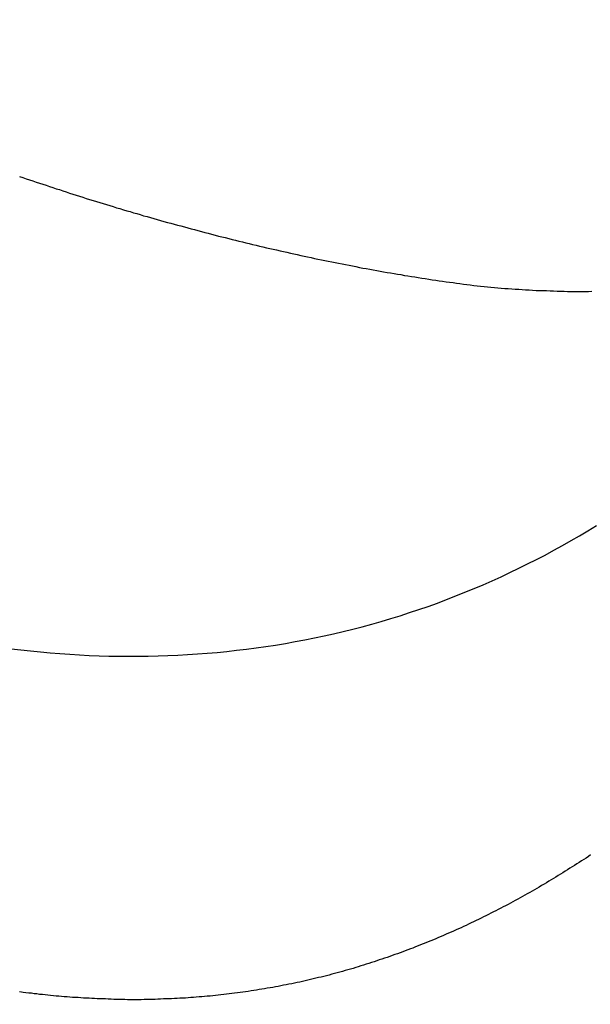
# Model space of a CAD drawing. Header units: millimetres. Extents: x -604189 to 881711, y -381903 to -7297.
# Tile 445 of 656: x -579581 to -579556, y -165098 to -165055. Entities that reach past the tile are written whole.
import ezdxf

# ---------------------------------------------------------------- set-up
doc = ezdxf.new("R2010")
doc.units = ezdxf.units.MM
doc.header["$LTSCALE"] = 100
doc.linetypes.add('0.5_0.5', pattern=[1, 0.5, -0.5])
doc.linetypes.add('ACAD_ISO04W100', pattern=[30.5, 24, -3, 0.5, -3])
doc.layers.get('Defpoints').update_dxf_attribs({"color": 30})
doc.layers.add('OPIS', color=7, linetype='Continuous')
doc.layers.add('strop osie', color=80, linetype='ACAD_ISO04W100', lineweight=5)
doc.styles.get("Standard").update_dxf_attribs({"font": 'romans.shx', "width": 0.5})
doc.dimstyles.new('1 50', dxfattribs={"dimtxt": 150, "dimasz": 80, "dimexe": 1, "dimexo": 1, "dimgap": 20, "dimtad": 1, "dimdec": 0, "dimlfac": 0.1, "dimtxsty": 'Standard', "dimblk": 'ARCHTICK', "dimcen": 200, "dimclrd": 2, "dimadec": 1, "dimazin": 0, "dimtfac": 1, "dimtdec": 0, "dimtmove": 0, "dimatfit": 3, "dimldrblk": 'ARCHTICK', "dimfxl": 120, "dimfxlon": 1, "dimtfill": 1, "dimarcsym": 0})

# ---------------------------------------------------------------- blocks, each defined once
blk = doc.blocks.new('_ArchTick')
at = {"layer": 'strop osie', "color": 0, "const_width": 0.15}
blk.add_lwpolyline([(-0.5, -0.5), (0.5, 0.5)], dxfattribs=at)
blk = doc.blocks.new('*D3294')
at = {"layer": 'Defpoints', "color": 0, "linetype": 'ByBlock', "lineweight": 5, "transparency": 16777216}
for p in [(-595783.126, -159420.303), (-593748.924, -159420.303), (-552118.935, -179940.303)]:
    blk.add_point(p, dxfattribs=at)
at = {"layer": 'OPIS', "color": 0, "linetype": 'Continuous', "lineweight": -2, "transparency": 16777216}
for p, q in [((-595723.126, -159420.303), (-595784.126, -159420.303)), ((-595723.126, -179940.303), (-595784.126, -179940.303))]:
    blk.add_line(p, q, dxfattribs=at)
at = {"layer": 'OPIS', "color": 2, "lineweight": -2, "transparency": 16777216}
blk.add_line((-595783.126, -179940.303), (-595783.126, -159420.303), dxfattribs=at)
at = {"layer": 'OPIS', "color": 2, "linetype": 'ByBlock', "lineweight": -2, "transparency": 16777216, "xscale": 80, "yscale": 80, "zscale": 80}
for p, rotation in [((-595783.126, -159420.303), 90), ((-595783.126, -179940.303), 270)]:
    blk.add_blockref('_ArchTick', p, dxfattribs=dict(at, rotation=rotation))
at = {"layer": 'OPIS', "color": 0, "linetype": 'ByBlock', "lineweight": 13, "transparency": 16777216, "insert": (-595878.126, -169680.303), "char_height": 150, "attachment_point": 5, "rotation": 90, "bg_fill": 3, "box_fill_scale": 1.1, "bg_fill_color": 256, "bg_fill_true_color": 13158600, "bg_fill_transparency": 0}
blk.add_mtext('2052', dxfattribs=at)

msp = doc.modelspace()

# ---------------------------------------------------------------- dimensions: what is measured, and where the dimension line sits
at = {"layer": 'OPIS', "color": 0, "linetype": 'ByBlock', "lineweight": 13}
dim = msp.add_linear_dim(base=(-595783.126, -159420.303), p1=(-552118.935, -179940.303), p2=(-593748.924, -159420.303), angle=90, dimstyle='1 50', override={"dimtmove": 1, "dimfxl": 60, "dimarcsym": 1}, dxfattribs=at)
dim.commit()
dim.dimension.update_dxf_attribs({"geometry": '*D3294', "text_midpoint": (-595878.126, -169680.303)})

# ---------------------------------------------------------------- next in the draw order: hatches: boundary and pattern name
at = {"layer": 'OPIS', "linetype": '0.5_0.5', "lineweight": 13}
h = msp.add_hatch(dxfattribs=at)
h.set_pattern_fill('ANSI37', color=0, scale=130)
h.set_pattern_definition([(45, (-597218.54, 256668.8), (-291.85832, 291.85832), []), (135, (-597218.54, 256668.8), (-291.85832, -291.85832), [])])
edge = h.paths.add_edge_path(flags=16)
edge.add_line((-570958.916, -168985.281), (-571058.916, -168985.281))
edge.add_line((-571058.916, -168985.281), (-572598.916, -168985.281))
edge.add_line((-572598.916, -168985.281), (-572598.915, -170470.3))
edge.add_line((-572598.915, -170470.3), (-570825.763, -170470.3))
edge.add_arc((-570508.916, -170339.099), 342.937, 180, 202.49364, ccw=False)
edge.add_arc((-570508.916, -170339.099), 342.937, 90, 180, ccw=False)
edge.add_line((-570508.916, -169996.163), (-570508.916, -169764.704))
edge.add_arc((-570058.916, -168985.281), 900, 180, 240, ccw=False)
edge = h.paths.add_edge_path(flags=17)
edge.add_line((-569358.915, -170085.281), (-569358.916, -168985.281))
edge.add_line((-569358.916, -168985.281), (-569358.917, -168985.281))
edge.add_line((-569358.917, -168985.281), (-569958.916, -168985.281))
edge.add_line((-569958.916, -168985.281), (-570058.916, -168985.281))
edge.add_line((-570058.916, -168985.281), (-570058.916, -168925.281))
edge.add_line((-570058.916, -168925.281), (-569958.916, -168925.281))
edge.add_line((-569958.916, -168925.281), (-569958.916, -168865.281))
edge.add_line((-569958.916, -168865.281), (-569358.916, -168865.281))
edge.add_line((-569358.916, -168865.281), (-569358.917, -166865.281))
edge.add_line((-569358.917, -166865.281), (-574098.917, -166865.286))
edge.add_line((-574098.917, -166865.286), (-574098.914, -171970.3))
edge.add_line((-574098.914, -171970.3), (-572608.913, -171970.3))
edge.add_line((-572608.913, -171970.3), (-571504.913, -170590.3))
edge.add_line((-571504.913, -170590.3), (-572718.915, -170590.3))
edge.add_line((-572718.915, -170590.3), (-572718.916, -168865.281))
edge.add_line((-572718.916, -168865.281), (-571058.916, -168865.281))
edge.add_line((-571058.916, -168865.281), (-571058.916, -168925.281))
edge.add_line((-571058.916, -168925.281), (-570958.916, -168925.281))
edge.add_line((-570958.916, -168925.281), (-570958.916, -168985.281))
edge.add_arc((-570058.916, -168985.281), 900, 180, 240)
edge.add_line((-570508.916, -169764.704), (-570508.916, -169996.163))
edge.add_arc((-570508.916, -170339.099), 342.937, 0, 90, ccw=False)
edge.add_arc((-570508.916, -170339.099), 342.937, 208.97989, 360, ccw=False)
edge.add_line((-570808.913, -170505.253), (-570808.913, -171171.086))
edge.add_arc((-570808.913, -171220.3), 49.214, 0, 90, ccw=False)
edge.add_arc((-570808.913, -171220.3), 49.214, 270, 360, ccw=False)
edge.add_line((-570808.913, -171269.514), (-570808.913, -171970.3))
edge.add_line((-570808.913, -171970.3), (-569358.914, -171970.3))
edge.add_line((-569358.914, -171970.3), (-569358.915, -170085.281))
h.paths.add_polyline_path([(-561118.924, -159870.303), (-590334.655, -159870.303), (-590334.655, -161470.303), (-562318.924, -161470.303), (-562318.924, -172095.292), (-561118.924, -172095.291), (-561118.924, -168350.303), (-552073.919, -168350.303), (-552073.92, -167150.303), (-561118.924, -167150.303)])
h.paths.add_polyline_path([(-572856.927, -169813.68), (-569451.07, -169813.68), (-569451.07, -169408.68), (-572856.927, -169408.68)], flags=16)
at = {"layer": 'OPIS', "linetype": 'ByBlock', "lineweight": 15}
h = msp.add_hatch(dxfattribs=at)
h.set_pattern_fill('ANSI37', color=0, scale=80, angle=45)
h.set_pattern_definition([(90, (-298582.96, 32475.8), (-254, 0), []), (180, (-298582.96, 32475.8), (-3e-14, -254), [])])
edge = h.paths.add_edge_path()
edge.add_arc((-579589.086, -167378.931), 50, 0, 90)
edge.add_line((-579589.086, -167328.931), (-579794.086, -167328.93))
edge.add_arc((-579794.086, -167378.93), 50, 89.9996, 180)
edge.add_line((-579844.086, -167378.93), (-579844.086, -167822.93))
edge.add_arc((-579794.086, -167822.93), 50, 180, 270)
edge.add_line((-579794.086, -167872.93), (-579589.085, -167872.931))
edge.add_arc((-579589.086, -167822.931), 50, 270.0014, 360)
edge.add_line((-579539.086, -167822.931), (-579539.086, -167378.931))
edge = h.paths.add_edge_path()
edge.add_arc((-579589.086, -167378.931), 50, 0, 90)
edge.add_line((-579589.086, -167328.931), (-579794.086, -167328.93))
edge.add_arc((-579794.086, -167378.93), 50, 89.9996, 180)
edge.add_line((-579844.086, -167378.93), (-579844.086, -167822.93))
edge.add_arc((-579794.086, -167822.93), 50, 180, 270)
edge.add_line((-579794.086, -167872.93), (-579589.085, -167872.931))
edge.add_arc((-579589.086, -167822.931), 50, 270.0014, 360)
edge.add_line((-579539.086, -167822.931), (-579539.086, -167378.931))
edge = h.paths.add_edge_path()
edge.add_line((-579899.087, -167300.93), (-579424.086, -167300.93))
edge.add_line((-579424.086, -167300.93), (-579424.086, -167900.93))
edge.add_line((-579424.086, -167900.93), (-579898.789, -167900.93))
edge.add_arc((-579899.086, -167892.935), 8, 180, 272.1285, ccw=False)
edge.add_line((-579907.086, -167892.935), (-579907.086, -167308.93))
edge.add_arc((-579899.086, -167308.93), 8, 90.0036, 180, ccw=False)
h.paths.add_polyline_path([(-581519.932, -164217.829), (-581520.004, -164223.092), (-581520.079, -164228.355), (-581520.156, -164233.617), (-581520.235, -164238.88), (-581520.318, -164244.143), (-581520.402, -164249.406), (-581520.489, -164254.669), (-581520.579, -164259.931), (-581520.671, -164265.194), (-581520.766, -164270.457), (-581520.863, -164275.719), (-581520.962, -164280.982), (-581521.064, -164286.244), (-581521.169, -164291.506), (-581521.276, -164296.769), (-581521.386, -164302.031), (-581521.498, -164307.293), (-581521.613, -164312.556), (-581521.73, -164317.818), (-581521.85, -164323.08), (-581521.972, -164328.342), (-581522.097, -164333.604), (-581522.225, -164338.866), (-581522.355, -164344.127), (-581522.488, -164349.389), (-581522.623, -164354.651), (-581522.76, -164359.913), (-581522.901, -164365.174), (-581523.043, -164370.436), (-581523.189, -164375.697), (-581523.337, -164380.958), (-581523.487, -164386.22), (-581523.64, -164391.481), (-581523.795, -164396.742), (-581523.953, -164402.003), (-581874.489, -164402.003), (-581874.664, -164396.198), (-581874.835, -164390.392), (-581875.003, -164384.587), (-581875.168, -164378.781), (-581875.329, -164372.976), (-581875.488, -164367.17), (-581875.643, -164361.364), (-581875.796, -164355.558), (-581875.945, -164349.752), (-581876.092, -164343.946), (-581876.235, -164338.14), (-581876.375, -164332.334), (-581876.512, -164326.527), (-581876.646, -164320.721), (-581876.777, -164314.914), (-581876.904, -164309.108), (-581877.029, -164303.301), (-581877.151, -164297.495), (-581877.269, -164291.688), (-581877.385, -164285.881), (-581877.497, -164280.074), (-581877.606, -164274.267), (-581877.713, -164268.461), (-581877.816, -164262.653), (-581877.916, -164256.846), (-581878.014, -164251.039), (-581878.108, -164245.232), (-581878.199, -164239.425), (-581878.287, -164233.618), (-581878.372, -164227.81), (-581878.454, -164222.003), (-581878.533, -164216.196), (-581878.609, -164210.388), (-581878.682, -164204.581), (-581878.751, -164198.773), (-581878.818, -164192.966), (-581878.881, -164187.158), (-581878.941, -164181.35), (-581878.997, -164175.543), (-581879.051, -164169.735), (-581879.101, -164163.927), (-581879.147, -164158.12), (-581879.191, -164152.312), (-581879.231, -164146.504), (-581879.267, -164140.696), (-581879.301, -164134.888), (-581879.332, -164129.081), (-581879.361, -164123.273), (-581879.388, -164117.465), (-581879.413, -164111.657), (-581879.437, -164105.849), (-581879.459, -164100.041), (-581879.475, -164094.233), (-581879.48, -164088.425), (-581879.472, -164082.617), (-581879.448, -164076.809), (-581879.406, -164071.002), (-581879.347, -164065.194), (-581879.269, -164059.387), (-581879.171, -164053.58), (-581879.054, -164047.773), (-581878.917, -164041.967), (-581878.759, -164036.161), (-581878.581, -164030.356), (-581878.381, -164024.551), (-581878.159, -164018.747), (-581877.914, -164012.944), (-581877.642, -164007.143), (-581877.341, -164001.342), (-581877.009, -163995.544), (-581876.642, -163989.748), (-581876.238, -163983.954), (-581875.795, -163978.163), (-581875.304, -163972.376), (-581874.753, -163966.594), (-581874.129, -163960.82), (-581873.419, -163955.056), (-581872.605, -163949.306), (-581871.67, -163943.574), (-581870.596, -163937.865), (-581869.362, -163932.188), (-581867.941, -163926.557), (-581866.302, -163920.987), (-581864.416, -163915.495), (-581862.246, -163910.11), (-581859.744, -163904.869), (-581856.869, -163899.824), (-581853.582, -163895.036), (-581849.851, -163890.591), (-581845.671, -163886.563), (-581841.105, -163882.977), (-581836.224, -163879.833), (-581831.097, -163877.106), (-581825.784, -163874.761), (-581820.336, -163872.759), (-581814.785, -163871.064), (-581809.154, -163869.636), (-581803.468, -163868.44), (-581797.747, -163867.44), (-581792, -163866.603), (-581786.235, -163865.9), (-581780.458, -163865.297), (-581774.674, -163864.778), (-581768.884, -163864.334), (-581763.088, -163863.958), (-581757.289, -163863.646), (-581751.486, -163863.39), (-581745.681, -163863.186), (-581739.874, -163863.026), (-581734.068, -163862.906), (-581728.26, -163862.819), (-581722.453, -163862.761), (-581716.645, -163862.725), (-581710.837, -163862.707), (-581705.029, -163862.7), (-581699.221, -163862.698), (-581693.958, -163862.699), (-581688.694, -163862.704), (-581683.431, -163862.718), (-581678.167, -163862.744), (-581672.904, -163862.788), (-581667.641, -163862.852), (-581662.379, -163862.942), (-581657.117, -163863.062), (-581651.856, -163863.215), (-581646.596, -163863.407), (-581641.337, -163863.64), (-581636.081, -163863.919), (-581630.828, -163864.249), (-581625.579, -163864.634), (-581620.334, -163865.078), (-581615.096, -163865.587), (-581609.864, -163866.17), (-581604.645, -163866.847), (-581599.442, -163867.642), (-581594.263, -163868.578), (-581589.115, -163869.676), (-581584.013, -163870.965), (-581578.971, -163872.474), (-581574.009, -163874.23), (-581569.153, -163876.259), (-581564.436, -163878.591), (-581559.896, -163881.253), (-581555.585, -163884.268), (-581551.554, -163887.652), (-581547.857, -163891.394), (-581544.534, -163895.471), (-581541.574, -163899.824), (-581538.952, -163904.387), (-581536.64, -163909.114), (-581534.606, -163913.968), (-581532.817, -163918.918), (-581531.241, -163923.939), (-581529.854, -163929.016), (-581528.636, -163934.137), (-581527.564, -163939.29), (-581526.619, -163944.467), (-581525.784, -163949.663), (-581525.048, -163954.875), (-581524.397, -163960.099), (-581523.818, -163965.33), (-581523.302, -163970.568), (-581522.84, -163975.811), (-581522.421, -163981.058), (-581522.037, -163986.308), (-581521.685, -163991.559), (-581521.363, -163996.813), (-581521.067, -164002.068), (-581520.796, -164007.324), (-581520.549, -164012.582), (-581520.322, -164017.84), (-581520.116, -164023.1), (-581519.928, -164028.36), (-581519.759, -164033.621), (-581519.607, -164038.882), (-581519.472, -164044.144), (-581519.354, -164049.406), (-581519.252, -164054.668), (-581519.166, -164059.931), (-581519.096, -164065.194), (-581519.041, -164070.457), (-581519.001, -164075.72), (-581518.976, -164080.984), (-581518.964, -164086.247), (-581518.964, -164091.51), (-581518.974, -164096.774), (-581518.991, -164102.037), (-581519.012, -164107.301), (-581519.034, -164112.564), (-581519.057, -164117.828), (-581519.081, -164123.091), (-581519.107, -164128.354), (-581519.135, -164133.618), (-581519.165, -164138.881), (-581519.197, -164144.144), (-581519.232, -164149.408), (-581519.269, -164154.671), (-581519.31, -164159.934), (-581519.353, -164165.198), (-581519.399, -164170.461), (-581519.447, -164175.724), (-581519.498, -164180.987), (-581519.552, -164186.25), (-581519.609, -164191.513), (-581519.668, -164196.777), (-581519.73, -164202.04), (-581519.795, -164207.303), (-581519.862, -164212.566)])
h.paths.add_polyline_path([(-582118.924, -164407.051), (-579418.924, -164407.051), (-579418.924, -162910.783), (-582118.924, -162910.783)])
h.paths.add_polyline_path([(-581950.717, -164839.225), (-581944.91, -164839.127), (-581939.103, -164839.033), (-581933.295, -164838.942), (-581927.488, -164838.854), (-581921.681, -164838.769), (-581915.873, -164838.687), (-581910.066, -164838.608), (-581904.259, -164838.532), (-581898.451, -164838.459), (-581892.644, -164838.39), (-581886.836, -164838.323), (-581881.028, -164838.26), (-581875.221, -164838.2), (-581869.413, -164838.144), (-581863.605, -164838.09), (-581857.798, -164838.04), (-581851.99, -164837.994), (-581846.182, -164837.95), (-581840.374, -164837.91), (-581834.567, -164837.874), (-581828.759, -164837.84), (-581822.951, -164837.809), (-581817.143, -164837.78), (-581811.335, -164837.753), (-581805.527, -164837.728), (-581799.719, -164837.704), (-581793.912, -164837.682), (-581788.104, -164837.666), (-581782.296, -164837.661), (-581776.488, -164837.669), (-581770.68, -164837.693), (-581764.872, -164837.735), (-581759.065, -164837.794), (-581753.257, -164837.872), (-581747.45, -164837.97), (-581741.643, -164838.087), (-581735.837, -164838.224), (-581730.031, -164838.382), (-581724.226, -164838.56), (-581718.422, -164838.76), (-581712.618, -164838.982), (-581706.815, -164839.227), (-581701.013, -164839.499), (-581695.213, -164839.8), (-581689.415, -164840.132), (-581683.618, -164840.499), (-581677.825, -164840.903), (-581672.034, -164841.346), (-581666.246, -164841.837), (-581660.465, -164842.388), (-581654.691, -164843.012), (-581648.927, -164843.722), (-581643.176, -164844.536), (-581637.444, -164845.471), (-581631.736, -164846.545), (-581626.059, -164847.779), (-581620.428, -164849.2), (-581614.858, -164850.839), (-581609.366, -164852.725), (-581603.98, -164854.895), (-581598.739, -164857.397), (-581593.694, -164860.272), (-581588.906, -164863.559), (-581584.462, -164867.29), (-581580.433, -164871.47), (-581576.847, -164876.036), (-581573.704, -164880.917), (-581570.976, -164886.044), (-581568.631, -164891.357), (-581566.63, -164896.805), (-581564.934, -164902.356), (-581563.507, -164907.987), (-581562.31, -164913.673), (-581561.31, -164919.394), (-581560.474, -164925.141), (-581559.77, -164930.906), (-581559.168, -164936.683), (-581558.648, -164942.467), (-581558.204, -164948.257), (-581557.829, -164954.053), (-581557.516, -164959.852), (-581557.261, -164965.655), (-581557.056, -164971.46), (-581556.897, -164977.267), (-581556.776, -164983.073), (-581556.69, -164988.881), (-581556.631, -164994.688), (-581556.596, -165000.496), (-581556.577, -165006.304), (-581556.57, -165012.112), (-581556.569, -165017.92), (-581556.57, -165023.183), (-581556.575, -165028.447), (-581556.588, -165033.71), (-581556.615, -165038.974), (-581556.658, -165044.237), (-581556.723, -165049.5), (-581556.813, -165054.762), (-581556.932, -165060.024), (-581557.086, -165065.285), (-581557.277, -165070.545), (-581557.51, -165075.804), (-581557.79, -165081.06), (-581558.119, -165086.313), (-581558.504, -165091.562), (-581558.949, -165096.807), (-581559.458, -165102.045), (-581560.04, -165107.276), (-581560.717, -165112.496), (-581561.513, -165117.699), (-581562.448, -165122.878), (-581563.547, -165128.026), (-581564.836, -165133.128), (-581566.345, -165138.17), (-581568.1, -165143.132), (-581570.129, -165147.988), (-581572.461, -165152.705), (-581575.123, -165157.245), (-581578.139, -165161.556), (-581581.522, -165165.587), (-581585.265, -165169.284), (-581589.342, -165172.607), (-581593.694, -165175.567), (-581598.257, -165178.189), (-581602.985, -165180.501), (-581607.838, -165182.535), (-581612.788, -165184.324), (-581617.81, -165185.9), (-581622.887, -165187.287), (-581628.007, -165188.505), (-581633.16, -165189.577), (-581638.337, -165190.522), (-581643.534, -165191.357), (-581648.746, -165192.093), (-581653.969, -165192.744), (-581659.201, -165193.323), (-581664.439, -165193.839), (-581669.682, -165194.301), (-581674.929, -165194.72), (-581680.178, -165195.104), (-581685.43, -165195.456), (-581690.683, -165195.778), (-581695.938, -165196.074), (-581701.195, -165196.345), (-581706.452, -165196.592), (-581711.711, -165196.819), (-581716.97, -165197.025), (-581722.23, -165197.213), (-581727.491, -165197.382), (-581732.752, -165197.534), (-581738.014, -165197.669), (-581743.276, -165197.787), (-581748.539, -165197.889), (-581753.801, -165197.975), (-581759.064, -165198.045), (-581764.327, -165198.1), (-581769.591, -165198.14), (-581774.854, -165198.165), (-581780.118, -165198.177), (-581785.381, -165198.177), (-581790.644, -165198.167), (-581795.908, -165198.15), (-581801.171, -165198.129), (-581806.435, -165198.107), (-581811.698, -165198.084), (-581816.961, -165198.06), (-581822.225, -165198.034), (-581827.488, -165198.006), (-581832.752, -165197.976), (-581838.015, -165197.944), (-581843.278, -165197.909), (-581848.541, -165197.872), (-581853.805, -165197.831), (-581859.068, -165197.788), (-581864.331, -165197.742), (-581869.594, -165197.694), (-581874.858, -165197.643), (-581880.121, -165197.589), (-581885.384, -165197.532), (-581890.647, -165197.473), (-581895.91, -165197.411), (-581901.173, -165197.346), (-581906.436, -165197.279), (-581911.699, -165197.209), (-581916.962, -165197.137), (-581922.225, -165197.062), (-581927.488, -165196.985), (-581932.751, -165196.906), (-581938.014, -165196.823), (-581943.276, -165196.739), (-581948.539, -165196.652), (-581953.802, -165196.562), (-581959.064, -165196.47), (-581964.327, -165196.375), (-581969.59, -165196.278), (-581974.852, -165196.179), (-581980.115, -165196.077), (-581985.377, -165195.972), (-581990.639, -165195.865), (-581995.902, -165195.755), (-582001.164, -165195.643), (-582006.426, -165195.528), (-582011.688, -165195.411), (-582016.95, -165195.291), (-582022.212, -165195.169), (-582027.474, -165195.044), (-582032.736, -165194.916), (-582037.998, -165194.786), (-582043.26, -165194.653), (-582048.521, -165194.518), (-582053.783, -165194.381), (-582059.045, -165194.24), (-582064.306, -165194.098), (-582069.568, -165193.952), (-582074.829, -165193.804), (-582080.09, -165193.654), (-582085.351, -165193.501), (-582090.613, -165193.346), (-582095.874, -165193.188), (-582095.874, -164842.652), (-582090.068, -164842.477), (-582084.263, -164842.306), (-582078.457, -164842.138), (-582072.652, -164841.973), (-582066.846, -164841.812), (-582061.04, -164841.653), (-582055.235, -164841.498), (-582049.429, -164841.345), (-582043.623, -164841.196), (-582037.817, -164841.049), (-582032.01, -164840.906), (-582026.204, -164840.766), (-582020.398, -164840.629), (-582014.591, -164840.495), (-582008.785, -164840.364), (-582002.978, -164840.237), (-581997.172, -164840.112), (-581991.365, -164839.99), (-581985.558, -164839.872), (-581979.752, -164839.756), (-581973.945, -164839.644), (-581968.138, -164839.535), (-581962.331, -164839.428), (-581956.524, -164839.325)])
edge = h.paths.add_edge_path()
edge.add_arc((-581748.924, -162268.543), 50, 0, 90.0004)
edge.add_line((-581748.924, -162218.543), (-581953.924, -162218.545))
edge.add_arc((-581953.924, -162268.545), 50, 90.0009, 180)
edge.add_line((-582003.924, -162268.545), (-582003.924, -162712.545))
edge.add_arc((-581953.924, -162712.545), 50, 180, 270.0022)
edge.add_line((-581953.922, -162762.545), (-581748.923, -162762.543))
edge.add_arc((-581748.924, -162712.543), 50, 270.0009, 360)
edge.add_line((-581698.924, -162712.543), (-581698.924, -162268.543))
edge = h.paths.add_edge_path()
edge.add_arc((-581748.924, -161668.543), 50, 0, 90.0004)
edge.add_line((-581748.924, -161618.543), (-581953.924, -161618.545))
edge.add_arc((-581953.924, -161668.545), 50, 90.0009, 180)
edge.add_line((-582003.924, -161668.545), (-582003.924, -162112.545))
edge.add_arc((-581953.924, -162112.545), 50, 180, 270.0022)
edge.add_line((-581953.922, -162162.545), (-581748.923, -162162.543))
edge.add_arc((-581748.924, -162112.543), 50, 270.0009, 360)
edge.add_line((-581698.924, -162112.543), (-581698.924, -161668.543))
h.paths.add_polyline_path([(-582118.924, -162790.543), (-579418.924, -162790.543), (-579418.924, -161590.543), (-582118.924, -161590.543)])
edge = h.paths.add_edge_path()
edge.add_arc((-579794.086, -168270.003), 50, 89.9996, 180)
edge.add_line((-579844.086, -168270.003), (-579844.086, -168714.003))
edge.add_arc((-579794.086, -168714.003), 50, 180, 270)
edge.add_line((-579794.086, -168764.003), (-579589.085, -168764.004))
edge.add_arc((-579589.086, -168714.004), 50, 270.0014, 360)
edge.add_line((-579539.086, -168714.004), (-579539.086, -168270.004))
edge.add_arc((-579589.086, -168270.004), 50, 0, 90)
edge.add_line((-579589.086, -168220.004), (-579794.086, -168220.003))
edge = h.paths.add_edge_path()
edge.add_arc((-579589.086, -169161.078), 50, 0, 90)
edge.add_line((-579589.086, -169111.078), (-579794.086, -169111.076))
edge.add_arc((-579794.086, -169161.076), 50, 89.9996, 180)
edge.add_line((-579844.086, -169161.076), (-579844.086, -169605.076))
edge.add_arc((-579794.086, -169605.076), 50, 180, 270)
edge.add_line((-579794.086, -169655.076), (-579589.085, -169655.078))
edge.add_arc((-579589.086, -169605.078), 50, 270.0014, 360)
edge.add_line((-579539.086, -169605.078), (-579539.086, -169161.078))
edge = h.paths.add_edge_path()
edge.add_arc((-579794.086, -170052.15), 50, 89.9996, 180)
edge.add_line((-579844.086, -170052.15), (-579844.086, -170496.15))
edge.add_arc((-579794.086, -170496.15), 50, 180, 270)
edge.add_line((-579794.086, -170546.15), (-579589.085, -170546.151))
edge.add_arc((-579589.086, -170496.151), 50, 270.0014, 360)
edge.add_line((-579539.086, -170496.151), (-579539.086, -170052.151))
edge.add_arc((-579589.086, -170052.151), 50, 0, 90)
edge.add_line((-579589.086, -170002.151), (-579794.086, -170002.15))
edge = h.paths.add_edge_path()
edge.add_arc((-579794.086, -170943.223), 50, 89.9996, 180)
edge.add_line((-579844.086, -170943.223), (-579844.086, -171387.223))
edge.add_arc((-579794.086, -171387.223), 50, 180, 270)
edge.add_line((-579794.086, -171437.223), (-579589.085, -171437.224))
edge.add_arc((-579589.086, -171387.224), 50, 270.0014, 360)
edge.add_line((-579539.086, -171387.224), (-579539.086, -170943.224))
edge.add_arc((-579589.086, -170943.224), 50, 0, 90)
edge.add_line((-579589.086, -170893.224), (-579794.086, -170893.223))
h.paths.add_polyline_path([(-579418.924, -164527.291), (-582118.924, -164527.291), (-582118.924, -171970.3), (-579418.924, -171970.3)])

# ---------------------------------------------------------------- next in the draw order: linework, layer by layer
at = {"color": 0}
for points in [[(-579581.035, -165062.128, 0), (-579580.889, -165062.178, 0), (-579580.744, -165062.228, 0), (-579580.598, -165062.278, 0), (-579580.452, -165062.328, 0), (-579580.306, -165062.378, 0), (-579580.16, -165062.418, 0), (-579580.014, -165062.468, 0), (-579579.868, -165062.518, 0), (-579579.722, -165062.568, 0), (-579579.576, -165062.618, 0), (-579579.43, -165062.668, 0), (-579579.283, -165062.708, 0), (-579579.137, -165062.758, 0), (-579578.99, -165062.808, 0), (-579578.844, -165062.858, 0), (-579578.697, -165062.898, 0), (-579578.55, -165062.948, 0), (-579578.404, -165062.998, 0), (-579578.257, -165063.038, 0), (-579578.11, -165063.088, 0), (-579577.963, -165063.138, 0), (-579577.816, -165063.178, 0), (-579577.669, -165063.228, 0), (-579577.522, -165063.268, 0), (-579577.374, -165063.318, 0), (-579577.227, -165063.358, 0), (-579577.08, -165063.408, 0), (-579576.932, -165063.448, 0), (-579576.785, -165063.498, 0), (-579576.637, -165063.538, 0), (-579576.489, -165063.588, 0), (-579576.342, -165063.628, 0), (-579576.194, -165063.668, 0), (-579576.046, -165063.718, 0), (-579575.898, -165063.758, 0), (-579575.75, -165063.798, 0), (-579575.602, -165063.848, 0), (-579575.454, -165063.888, 0), (-579575.306, -165063.928, 0), (-579575.157, -165063.968, 0), (-579575.009, -165064.018, 0), (-579574.861, -165064.058, 0), (-579574.712, -165064.098, 0), (-579574.564, -165064.138, 0), (-579574.415, -165064.178, 0), (-579574.267, -165064.218, 0), (-579574.118, -165064.258, 0), (-579573.969, -165064.298, 0), (-579573.821, -165064.338, 0), (-579573.672, -165064.378, 0), (-579573.523, -165064.418, 0), (-579573.374, -165064.458, 0), (-579573.225, -165064.498, 0), (-579573.076, -165064.538, 0), (-579572.927, -165064.578, 0), (-579572.778, -165064.618, 0), (-579572.628, -165064.658, 0), (-579572.479, -165064.698, 0), (-579572.33, -165064.738, 0), (-579572.18, -165064.768, 0), (-579572.031, -165064.808, 0), (-579571.881, -165064.848, 0), (-579571.732, -165064.888, 0), (-579571.582, -165064.918, 0), (-579571.433, -165064.958, 0), (-579571.283, -165064.998, 0), (-579571.133, -165065.028, 0), (-579570.983, -165065.068, 0), (-579570.833, -165065.108, 0), (-579570.683, -165065.138, 0), (-579570.533, -165065.178, 0), (-579570.383, -165065.208, 0), (-579570.233, -165065.248, 0), (-579570.083, -165065.278, 0), (-579569.933, -165065.318, 0), (-579569.783, -165065.348, 0), (-579569.633, -165065.388, 0), (-579569.482, -165065.418, 0), (-579569.332, -165065.448, 0), (-579569.181, -165065.488, 0), (-579569.031, -165065.518, 0), (-579568.88, -165065.548, 0), (-579568.73, -165065.588, 0), (-579568.579, -165065.618, 0), (-579568.429, -165065.648, 0), (-579568.278, -165065.678, 0), (-579568.127, -165065.718, 0), (-579567.976, -165065.748, 0), (-579567.825, -165065.778, 0), (-579567.675, -165065.808, 0), (-579567.524, -165065.838, 0), (-579567.373, -165065.868, 0), (-579567.222, -165065.898, 0), (-579567.071, -165065.928, 0), (-579566.92, -165065.958, 0), (-579566.768, -165065.988, 0), (-579566.617, -165066.018, 0), (-579566.466, -165066.048, 0), (-579566.315, -165066.078, 0), (-579566.163, -165066.108, 0), (-579566.012, -165066.138, 0), (-579565.861, -165066.158, 0), (-579565.709, -165066.188, 0), (-579565.558, -165066.218, 0), (-579565.406, -165066.248, 0), (-579565.255, -165066.268, 0), (-579565.103, -165066.298, 0), (-579564.952, -165066.328, 0), (-579564.8, -165066.348, 0), (-579564.648, -165066.378, 0), (-579564.497, -165066.408, 0), (-579564.345, -165066.428, 0), (-579564.193, -165066.458, 0), (-579564.041, -165066.478, 0), (-579563.889, -165066.508, 0), (-579563.737, -165066.528, 0), (-579563.585, -165066.558, 0), (-579563.433, -165066.578, 0), (-579563.281, -165066.598, 0), (-579563.129, -165066.628, 0), (-579562.977, -165066.648, 0), (-579562.825, -165066.668, 0), (-579562.673, -165066.698, 0), (-579562.521, -165066.718, 0), (-579562.369, -165066.738, 0), (-579562.216, -165066.758, 0)], [(-579562.216, -165066.758, 0), (-579562.067, -165066.778, 0), (-579561.916, -165066.798, 0), (-579561.766, -165066.818, 0), (-579561.616, -165066.838, 0), (-579561.465, -165066.858, 0), (-579561.315, -165066.878, 0), (-579561.164, -165066.898, 0), (-579561.013, -165066.918, 0), (-579560.862, -165066.928, 0), (-579560.711, -165066.948, 0), (-579560.56, -165066.958, 0), (-579560.409, -165066.978, 0), (-579560.258, -165066.988, 0), (-579560.106, -165067.008, 0), (-579559.954, -165067.018, 0), (-579559.803, -165067.028, 0), (-579559.651, -165067.038, 0), (-579559.499, -165067.048, 0), (-579559.347, -165067.058, 0), (-579559.195, -165067.068, 0), (-579559.043, -165067.078, 0), (-579558.891, -165067.088, 0), (-579558.738, -165067.098, 0), (-579558.586, -165067.108, 0), (-579558.434, -165067.118, 0), (-579558.281, -165067.118, 0), (-579558.129, -165067.128, 0), (-579557.976, -165067.128, 0), (-579557.823, -165067.138, 0), (-579557.671, -165067.138, 0), (-579557.518, -165067.148, 0), (-579557.365, -165067.148, 0), (-579557.212, -165067.148, 0), (-579557.059, -165067.158, 0), (-579556.906, -165067.158, 0), (-579556.753, -165067.158, 0), (-579556.6, -165067.158, 0), (-579556.447, -165067.158, 0), (-579556.294, -165067.158, 0), (-579556.141, -165067.158, 0), (-579555.988, -165067.148, 0)], [(-579581.394, -165082.798, 0), (-579580.969, -165082.848, 0), (-579580.544, -165082.898, 0), (-579580.118, -165082.938, 0), (-579579.692, -165082.978, 0), (-579579.264, -165083.008, 0), (-579578.837, -165083.038, 0), (-579578.408, -165083.068, 0), (-579577.98, -165083.088, 0), (-579577.55, -165083.108, 0), (-579577.121, -165083.118, 0), (-579576.691, -165083.128, 0), (-579576.261, -165083.128, 0), (-579575.831, -165083.128, 0), (-579575.401, -165083.118, 0), (-579574.971, -165083.108, 0), (-579574.541, -165083.098, 0), (-579574.111, -165083.078, 0), (-579573.681, -165083.058, 0), (-579573.251, -165083.028, 0), (-579572.821, -165082.998, 0), (-579572.392, -165082.958, 0), (-579571.964, -165082.918, 0), (-579571.535, -165082.868, 0), (-579571.108, -165082.818, 0), (-579570.68, -165082.758, 0), (-579570.254, -165082.698, 0), (-579569.828, -165082.638, 0), (-579569.403, -165082.568, 0), (-579568.979, -165082.488, 0), (-579568.555, -165082.408, 0), (-579568.133, -165082.328, 0), (-579567.711, -165082.238, 0), (-579567.291, -165082.148, 0), (-579566.871, -165082.048, 0), (-579566.453, -165081.938, 0), (-579566.036, -165081.838, 0), (-579565.621, -165081.718, 0), (-579565.206, -165081.608, 0), (-579564.794, -165081.478, 0), (-579564.382, -165081.358, 0), (-579563.972, -165081.218, 0), (-579563.564, -165081.088, 0), (-579563.157, -165080.948, 0), (-579562.752, -165080.798, 0), (-579562.349, -165080.648, 0), (-579561.947, -165080.488, 0), (-579561.547, -165080.328, 0), (-579561.149, -165080.168, 0), (-579560.753, -165079.998, 0), (-579560.359, -165079.828, 0), (-579559.967, -165079.648, 0), (-579559.577, -165079.468, 0), (-579559.188, -165079.278, 0), (-579558.802, -165079.088, 0), (-579558.418, -165078.888, 0), (-579558.037, -165078.698, 0), (-579557.657, -165078.488, 0), (-579557.28, -165078.278, 0), (-579556.905, -165078.068, 0), (-579556.533, -165077.858, 0), (-579556.163, -165077.638, 0), (-579555.795, -165077.408, 0)], [(-579556.047, -165091.818, 0), (-579556.147, -165091.888, 0), (-579556.248, -165091.958, 0), (-579556.348, -165092.018, 0), (-579556.449, -165092.088, 0), (-579556.55, -165092.148, 0), (-579556.651, -165092.218, 0), (-579556.752, -165092.288, 0), (-579556.854, -165092.348, 0), (-579556.956, -165092.408, 0), (-579557.057, -165092.478, 0), (-579557.159, -165092.538, 0), (-579557.262, -165092.608, 0), (-579557.364, -165092.668, 0), (-579557.467, -165092.728, 0), (-579557.569, -165092.798, 0), (-579557.672, -165092.858, 0), (-579557.776, -165092.918, 0), (-579557.879, -165092.978, 0), (-579557.982, -165093.038, 0), (-579558.086, -165093.108, 0), (-579558.19, -165093.168, 0), (-579558.294, -165093.228, 0), (-579558.398, -165093.288, 0), (-579558.502, -165093.348, 0), (-579558.607, -165093.408, 0), (-579558.712, -165093.468, 0), (-579558.817, -165093.528, 0), (-579558.922, -165093.588, 0), (-579559.027, -165093.648, 0), (-579559.132, -165093.698, 0), (-579559.238, -165093.758, 0), (-579559.344, -165093.818, 0), (-579559.45, -165093.878, 0), (-579559.556, -165093.928, 0), (-579559.662, -165093.988, 0), (-579559.768, -165094.048, 0), (-579559.875, -165094.098, 0), (-579559.982, -165094.158, 0), (-579560.089, -165094.208, 0), (-579560.196, -165094.268, 0), (-579560.303, -165094.318, 0), (-579560.411, -165094.378, 0), (-579560.518, -165094.428, 0), (-579560.626, -165094.488, 0), (-579560.734, -165094.538, 0), (-579560.842, -165094.588, 0), (-579560.95, -165094.648, 0), (-579561.059, -165094.698, 0), (-579561.167, -165094.748, 0), (-579561.276, -165094.798, 0), (-579561.385, -165094.848, 0), (-579561.494, -165094.908, 0), (-579561.603, -165094.958, 0), (-579561.713, -165095.008, 0), (-579561.822, -165095.058, 0), (-579561.932, -165095.108, 0), (-579562.042, -165095.158, 0), (-579562.152, -165095.198, 0), (-579562.262, -165095.248, 0), (-579562.372, -165095.298, 0), (-579562.483, -165095.348, 0), (-579562.593, -165095.398, 0), (-579562.704, -165095.438, 0), (-579562.815, -165095.488, 0), (-579562.926, -165095.538, 0), (-579563.037, -165095.578, 0), (-579563.149, -165095.628, 0), (-579563.26, -165095.668, 0), (-579563.372, -165095.718, 0), (-579563.484, -165095.758, 0), (-579563.596, -165095.808, 0), (-579563.708, -165095.848, 0), (-579563.82, -165095.898, 0), (-579563.932, -165095.938, 0), (-579564.045, -165095.978, 0), (-579564.158, -165096.018, 0), (-579564.27, -165096.068, 0), (-579564.383, -165096.108, 0), (-579564.496, -165096.148, 0), (-579564.61, -165096.188, 0), (-579564.723, -165096.228, 0), (-579564.837, -165096.268, 0), (-579564.95, -165096.308, 0), (-579565.064, -165096.348, 0), (-579565.178, -165096.388, 0), (-579565.292, -165096.418, 0), (-579565.406, -165096.458, 0), (-579565.521, -165096.498, 0), (-579565.635, -165096.538, 0), (-579565.75, -165096.568, 0), (-579565.865, -165096.608, 0), (-579565.979, -165096.648, 0), (-579566.094, -165096.678, 0), (-579566.21, -165096.718, 0), (-579566.325, -165096.748, 0), (-579566.44, -165096.788, 0), (-579566.556, -165096.818, 0), (-579566.671, -165096.848, 0), (-579566.787, -165096.888, 0), (-579566.903, -165096.918, 0), (-579567.019, -165096.948, 0), (-579567.135, -165096.978, 0), (-579567.251, -165097.008, 0), (-579567.368, -165097.048, 0), (-579567.484, -165097.078, 0), (-579567.601, -165097.108, 0), (-579567.717, -165097.138, 0), (-579567.834, -165097.168, 0), (-579567.951, -165097.188, 0), (-579568.068, -165097.218, 0), (-579568.185, -165097.248, 0), (-579568.302, -165097.278, 0), (-579568.42, -165097.308, 0), (-579568.537, -165097.328, 0), (-579568.655, -165097.358, 0), (-579568.772, -165097.388, 0), (-579568.89, -165097.408, 0), (-579569.008, -165097.438, 0), (-579569.126, -165097.458, 0), (-579569.244, -165097.478, 0), (-579569.362, -165097.508, 0), (-579569.48, -165097.528, 0), (-579569.598, -165097.548, 0), (-579569.717, -165097.578, 0), (-579569.835, -165097.598, 0), (-579569.954, -165097.618, 0), (-579570.072, -165097.638, 0), (-579570.191, -165097.658, 0), (-579570.309, -165097.678, 0), (-579570.428, -165097.698, 0), (-579570.547, -165097.718, 0), (-579570.666, -165097.738, 0), (-579570.785, -165097.758, 0), (-579570.904, -165097.778, 0), (-579571.023, -165097.798, 0), (-579571.142, -165097.808, 0), (-579571.262, -165097.828, 0), (-579571.381, -165097.848, 0), (-579571.5, -165097.858, 0), (-579571.62, -165097.878, 0), (-579571.739, -165097.888, 0), (-579571.859, -165097.908, 0), (-579571.978, -165097.918, 0), (-579572.098, -165097.938, 0), (-579572.218, -165097.948, 0), (-579572.338, -165097.958, 0), (-579572.457, -165097.978, 0), (-579572.577, -165097.988, 0), (-579572.697, -165097.998, 0), (-579572.817, -165098.008, 0), (-579572.937, -165098.018, 0), (-579573.057, -165098.028, 0), (-579573.177, -165098.038, 0), (-579573.297, -165098.048, 0), (-579573.417, -165098.058, 0), (-579573.537, -165098.068, 0), (-579573.657, -165098.078, 0), (-579573.777, -165098.088, 0), (-579573.898, -165098.088, 0), (-579574.018, -165098.098, 0), (-579574.138, -165098.108, 0), (-579574.258, -165098.108, 0), (-579574.379, -165098.118, 0), (-579574.499, -165098.118, 0), (-579574.619, -165098.128, 0), (-579574.74, -165098.128, 0), (-579574.86, -165098.138, 0), (-579574.98, -165098.138, 0), (-579575.101, -165098.148, 0), (-579575.221, -165098.148, 0), (-579575.342, -165098.148, 0), (-579575.462, -165098.148, 0), (-579575.582, -165098.148, 0), (-579575.703, -165098.158, 0), (-579575.823, -165098.158, 0), (-579575.944, -165098.158, 0), (-579576.064, -165098.158, 0), (-579576.185, -165098.158, 0), (-579576.305, -165098.158, 0), (-579576.426, -165098.148, 0), (-579576.546, -165098.148, 0), (-579576.666, -165098.148, 0), (-579576.787, -165098.148, 0), (-579576.907, -165098.148, 0), (-579577.028, -165098.138, 0), (-579577.148, -165098.138, 0), (-579577.268, -165098.128, 0), (-579577.389, -165098.128, 0), (-579577.509, -165098.128, 0), (-579577.629, -165098.118, 0), (-579577.75, -165098.108, 0), (-579577.87, -165098.108, 0), (-579577.99, -165098.098, 0), (-579578.111, -165098.098, 0), (-579578.231, -165098.088, 0), (-579578.351, -165098.078, 0), (-579578.471, -165098.068, 0), (-579578.591, -165098.068, 0), (-579578.711, -165098.058, 0), (-579578.832, -165098.048, 0), (-579578.952, -165098.038, 0), (-579579.072, -165098.028, 0), (-579579.192, -165098.018, 0), (-579579.312, -165098.008, 0), (-579579.431, -165097.998, 0), (-579579.551, -165097.988, 0), (-579579.671, -165097.978, 0), (-579579.791, -165097.958, 0), (-579579.911, -165097.948, 0), (-579580.031, -165097.938, 0), (-579580.15, -165097.928, 0), (-579580.27, -165097.908, 0), (-579580.39, -165097.898, 0), (-579580.509, -165097.878, 0), (-579580.629, -165097.868, 0), (-579580.748, -165097.858, 0), (-579580.867, -165097.838, 0)], [(-579580.867, -165097.838, 0), (-579580.949, -165097.828, 0), (-579581.031, -165097.818, 0)]]:
    msp.add_polyline3d(points, dxfattribs=at)

doc.saveas('drawing.dxf')
